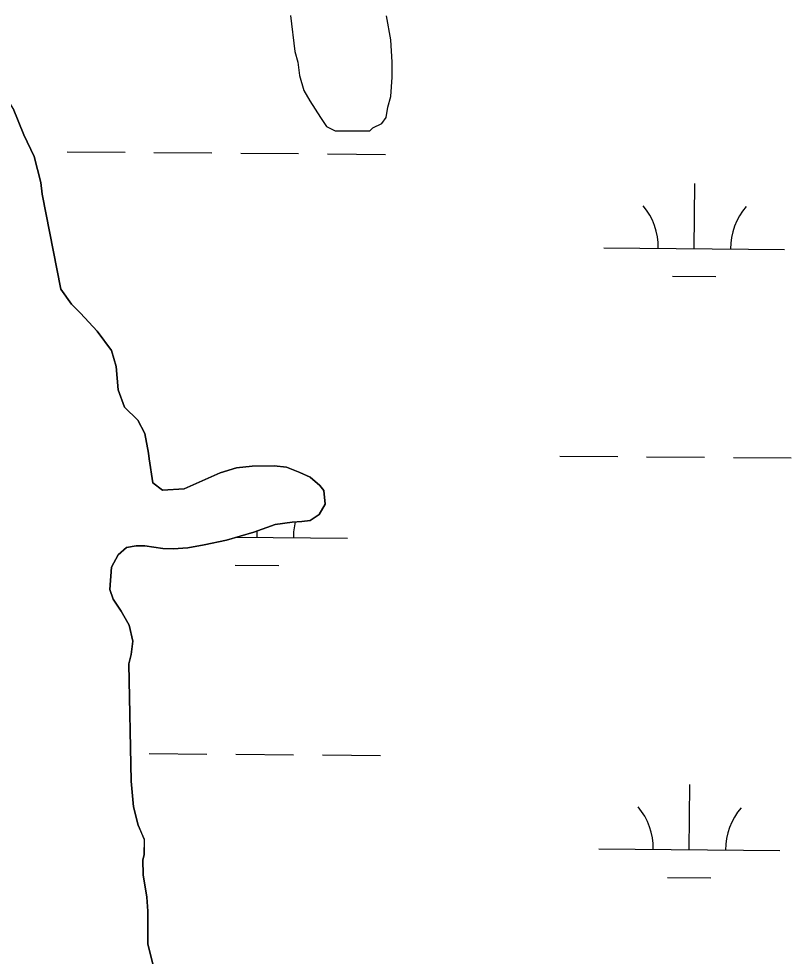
# Model space of a CAD drawing. Extents: x 3271442 to 3309282, y 752266 to 777610.
# Drawn here: x 3301897 to 3302324, y 763115 to 763634 of the extents above; entities that cross this region are included whole.
import ezdxf

# ---------------------------------------------------------------- set-up
doc = ezdxf.new("R2010")
doc.units = 0
for name, color, linetype in [('V-SITE-VEGE', 7, 'Continuous'), ('V-TOPO-SHOR', 7, 'Continuous'), ('V-WETL-SWMP', 7, 'Continuous')]:
    doc.layers.add(name, color=color, linetype=linetype)

msp = doc.modelspace()

# ---------------------------------------------------------------- linework, layer by layer
at = {"layer": 'V-SITE-VEGE'}
for points in [[(3301987.99, 763373.81), (3301976.07, 763372.97), (3301970.69, 763377.09), (3301968.61, 763390.36), (3301968.41, 763393.47), (3301966.39, 763404.29), (3301962.45, 763411.78), (3301955.08, 763418.91), (3301951.54, 763428.49), (3301950.42, 763441.4), (3301947.84, 763450.3), (3301939.96, 763461.03), (3301930.75, 763471), (3301925.73, 763475.92), (3301919.87, 763484.29), (3301909.56, 763536.81), (3301908.84, 763543.35), (3301905.17, 763557.66), (3301899.29, 763569.62), (3301893.51, 763584.18), (3301884.46, 763598.53), (3301878.09, 763610.35), (3301870.15, 763623.85), (3301858.38, 763639.13)], [(3302046.9, 763635.62), (3302049.37, 763615.74), (3302051.02, 763609.94), (3302051.84, 763602.48), (3302054.31, 763594.2), (3302057.62, 763588.4), (3302063.41, 763579.28), (3302066.71, 763574.31), (3302071.68, 763571.82), (3302090.73, 763571.8), (3302092.39, 763573.45), (3302097.36, 763575.93), (3302099.85, 763579.24), (3302100.68, 763585.04), (3302102.35, 763590.83), (3302103.19, 763601.6), (3302103.2, 763609.88), (3302102.38, 763622.31), (3302099.91, 763635.56)], [(3301970.94, 763110.02), (3301967.98, 763121.86), (3301967.88, 763139.94), (3301967.37, 763147.77), (3301965.42, 763160.06), (3301965.25, 763168.38), (3301965.85, 763171.12), (3301966.03, 763179.74), (3301962.59, 763187.7), (3301960.06, 763197.73), (3301958.66, 763211.95), (3301957.47, 763276.81), (3301958.65, 763282.14), (3301959.59, 763289.43), (3301957.66, 763298.3), (3301953.24, 763305.96), (3301948.78, 763312.65), (3301946.88, 763318.1), (3301947.85, 763330.44), (3301951.53, 763337.13), (3301956.09, 763341.19), (3301961.51, 763342.28), (3301966.23, 763342.26), (3301976.27, 763340.72), (3301981.96, 763340.5), (3301990.12, 763341.16), (3301999.14, 763342.75), (3302011.46, 763345.36), (3302026.62, 763349.81), (3302038.35, 763354.07), (3302047.84, 763355.33), (3302053.23, 763355.61), (3302057.81, 763356.24), (3302062.82, 763359.46), (3302065.98, 763365.2), (3302065.31, 763372.88), (3302063.13, 763375.57), (3302057.77, 763380.18), (3302052.02, 763382.85), (3302044.64, 763385.75), (3302037.83, 763386.5), (3302025.77, 763386.32), (3302017.1, 763385.36), (3302008.04, 763382.62), (3301987.99, 763373.81)]]:
    msp.add_lwpolyline(points, dxfattribs=at)
at = {"layer": 'V-TOPO-SHOR'}
for points in [[(3301893.51, 763584.18), (3301899.29, 763569.62), (3301905.17, 763557.66), (3301908.84, 763543.35), (3301909.56, 763536.81), (3301919.87, 763484.29), (3301925.73, 763475.92), (3301930.75, 763471), (3301939.96, 763461.03), (3301947.84, 763450.3), (3301950.43, 763441.4), (3301951.54, 763428.49), (3301955.08, 763418.91), (3301962.45, 763411.78), (3301966.39, 763404.29), (3301968.41, 763393.47), (3301968.61, 763390.36), (3301970.69, 763377.09), (3301976.07, 763372.97), (3301987.99, 763373.81), (3302008.04, 763382.63), (3302017.1, 763385.36), (3302025.77, 763386.33), (3302037.83, 763386.5), (3302044.64, 763385.75), (3302052.02, 763382.85), (3302057.77, 763380.18), (3302063.13, 763375.57), (3302065.31, 763372.88), (3302065.98, 763365.2), (3302062.82, 763359.46), (3302057.81, 763356.24), (3302053.23, 763355.61), (3302047.84, 763355.33), (3302038.35, 763354.08), (3302026.62, 763349.81), (3302011.46, 763345.36), (3301999.14, 763342.75), (3301990.12, 763341.15), (3301981.96, 763340.5), (3301976.27, 763340.72), (3301966.23, 763342.26), (3301961.51, 763342.28), (3301956.09, 763341.19), (3301951.54, 763337.13), (3301947.85, 763330.44), (3301946.88, 763318.1), (3301948.78, 763312.65)], [(3301948.78, 763312.65), (3301953.24, 763305.96), (3301957.66, 763298.3), (3301959.59, 763289.43), (3301958.65, 763282.14), (3301957.47, 763276.81), (3301958.66, 763211.95), (3301960.06, 763197.73), (3301962.59, 763187.7), (3301966.02, 763179.74), (3301965.85, 763171.12), (3301965.25, 763168.38), (3301965.41, 763160.06), (3301967.37, 763147.77), (3301967.88, 763139.94), (3301967.98, 763121.86), (3301970.94, 763110.02)]]:
    msp.add_lwpolyline(points, dxfattribs=at)
at = {"layer": 'V-WETL-SWMP'}
for p, q in [((3301923.38, 763560.3), (3301955.38, 763560.03)), ((3301971.37, 763559.9), (3302003.37, 763559.64)), ((3302019.37, 763559.51), (3302051.37, 763559.24)), ((3302067.37, 763559.11), (3302099.37, 763558.85)), ((3302270.26, 763506.7), (3302270.56, 763542.69)), ((3302220.26, 763507.11), (3302320.26, 763506.28)), ((3302258.14, 763491.36), (3302282.13, 763491.17)), ((3302195.91, 763391.87), (3302227.91, 763391.61)), ((3302243.9, 763391.48), (3302275.9, 763391.21)), ((3302291.9, 763391.08), (3302323.9, 763390.82)), ((3302028.47, 763346.82), (3302028.5, 763350.5)), ((3302016.74, 763346.92), (3302078.46, 763346.41)), ((3302016.34, 763331.49), (3302040.34, 763331.29)), ((3301968.63, 763227.24), (3302000.63, 763226.97)), ((3302016.63, 763226.84), (3302048.63, 763226.58)), ((3302064.63, 763226.45), (3302096.63, 763226.18)), ((3302267.52, 763174.03), (3302267.82, 763210.03)), ((3302217.52, 763174.44), (3302317.52, 763173.62)), ((3302255.4, 763158.7), (3302279.39, 763158.5))]:
    msp.add_line(p, q, dxfattribs=at)
for points in [[(3301893.51, 763584.18), (3301899.29, 763569.62), (3301905.17, 763557.66), (3301908.84, 763543.35), (3301909.56, 763536.81), (3301919.87, 763484.29), (3301925.73, 763475.92), (3301930.75, 763471), (3301939.96, 763461.03), (3301947.84, 763450.3), (3301950.43, 763441.4), (3301951.54, 763428.49), (3301955.08, 763418.91), (3301962.45, 763411.78), (3301966.39, 763404.29), (3301968.41, 763393.47), (3301968.61, 763390.36), (3301970.69, 763377.09), (3301976.07, 763372.97), (3301987.99, 763373.81), (3302008.04, 763382.63), (3302017.1, 763385.36), (3302025.77, 763386.33), (3302037.83, 763386.5), (3302044.64, 763385.75), (3302052.02, 763382.85), (3302057.77, 763380.18), (3302063.13, 763375.57), (3302065.31, 763372.88), (3302065.98, 763365.2), (3302062.82, 763359.46), (3302057.81, 763356.24), (3302053.23, 763355.61), (3302047.84, 763355.33), (3302038.35, 763354.08), (3302026.62, 763349.81), (3302011.46, 763345.36), (3301999.14, 763342.75), (3301990.12, 763341.15), (3301981.96, 763340.5), (3301976.27, 763340.72), (3301966.23, 763342.26), (3301961.51, 763342.28), (3301956.09, 763341.19), (3301951.54, 763337.13), (3301947.85, 763330.44), (3301946.88, 763318.1), (3301948.78, 763312.65)], [(3301948.78, 763312.65), (3301953.24, 763305.96), (3301957.66, 763298.3), (3301959.59, 763289.43), (3301958.65, 763282.14), (3301957.47, 763276.81), (3301958.66, 763211.95), (3301960.06, 763197.73), (3301962.59, 763187.7), (3301966.02, 763179.74), (3301965.85, 763171.12), (3301965.25, 763168.38), (3301965.41, 763160.06), (3301967.37, 763147.77), (3301967.88, 763139.94), (3301967.98, 763121.86), (3301970.94, 763110.02)]]:
    msp.add_lwpolyline(points, dxfattribs=at)
for centre, start, end in [((3302215.03, 763507.63), 358.7563, 40.2999), ((3302325.51, 763506.72), 138.7563, 180.2999), ((3302083.71, 763346.84), 165.9106, 180.2999), ((3302212.29, 763174.96), 358.7563, 40.2999), ((3302322.77, 763174.05), 138.7563, 180.2999)]:
    msp.add_arc(centre, 35.25, start, end, dxfattribs=at)

doc.saveas('drawing.dxf')
